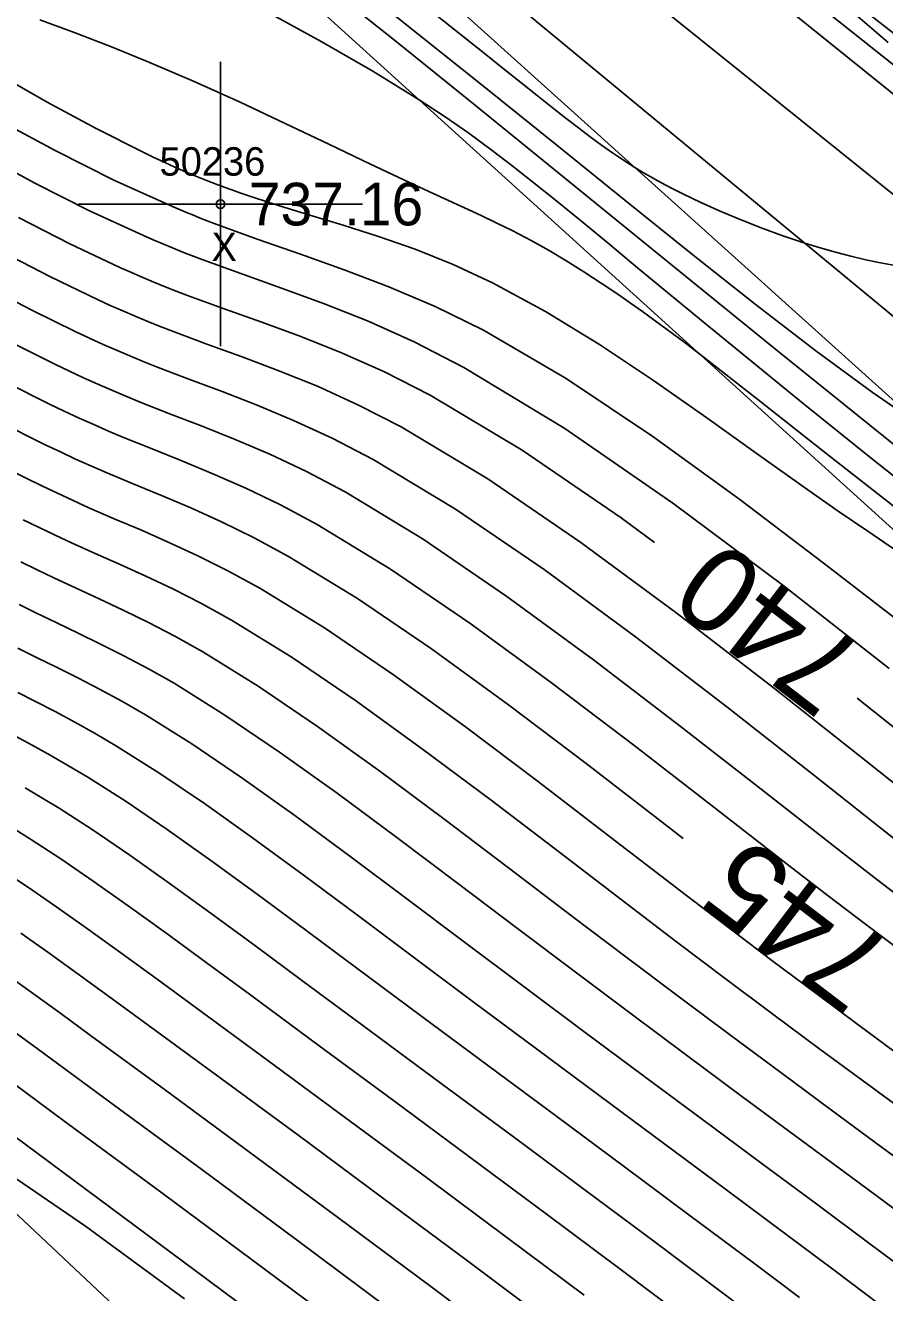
# Model space of a CAD drawing. Extents: x 1378535 to 1380697, y 997729 to 1000024.
# Drawn here: x 1379771.22 to 1379801.45, y 998920.27 to 998964.85 of the extents above; entities that cross this region are included whole.
import ezdxf

# ---------------------------------------------------------------- set-up
doc = ezdxf.new("R2010")
doc.units = 0
for name, color, linetype in [('RD_DTM_BkLn1', 7, 'Continuous'), ('RD_DTM_BkLn2', 7, 'Continuous'), ('RD_DTM_Major1', 7, 'Continuous'), ('RD_DTM_Major1_Lbl', 7, 'Continuous'), ('RD_DTM_Minor1', 7, 'Continuous'), ('RD_EX_H2O', 7, 'Continuous'), ('RD_EX_Misc', 7, 'Continuous'), ('RD_EX_Misc_txCode', 7, 'Continuous'), ('RD_EX_TX_Misc_ELEV', 7, 'Continuous'), ('RD_SMD_Locator', 7, 'Continuous')]:
    doc.layers.add(name, color=color, linetype=linetype)

msp = doc.modelspace()

# ---------------------------------------------------------------- linework, layer by layer
at = {"layer": 'RD_DTM_BkLn1'}
msp.add_lwpolyline([(1380069.494, 998763.848), (1380063.849, 998771.801), (1380055.685, 998789.009), (1380046.97, 998791.391), (1380041.083, 998789.113), (1380026.367, 998796.632), (1380010.681, 998805.255), (1379998.761, 998803.758), (1379975.745, 998804.783), (1379927.549, 998831.825), (1379913.976, 998838.724), (1379907.176, 998844.661), (1379906.64, 998853.643), (1379899.037, 998859.818), (1379893.834, 998874.259), (1379889.362, 998880.409), (1379879.396, 998896.13), (1379864.401, 998911.924), (1379857.767, 998920.384), (1379839.603, 998931.53), (1379815.916, 998947.525), (1379774.763, 998980.586), (1379757.71, 998996.541), (1379750.233, 999010.437)], dxfattribs=at)
at = {"layer": 'RD_DTM_BkLn2'}
for points in [[(1380068.669, 998773.353), (1380055.416, 998791.262), (1380046.405, 998792.892), (1380040.759, 998790.306), (1380029.119, 998801.125), (1380010.691, 998809.061), (1379998.75, 998804.999), (1379976.167, 998807.09), (1379928.643, 998833.57), (1379917.605, 998843.988), (1379907.907, 998846.129), (1379909.914, 998856.179), (1379900.219, 998860.675), (1379897.268, 998867.755), (1379895.377, 998874.668), (1379890.561, 998880.572), (1379881.005, 998897.711), (1379867.047, 998914.158), (1379841.508, 998933.617), (1379816.848, 998950.286), (1379776.874, 998982.461), (1379760.159, 998998.029), (1379755.456, 999017.171)], [(1380079.28, 998746.894), (1380064.652, 998760.82), (1380056.238, 998766.854), (1380048.323, 998775.295), (1380040.023, 998781.877), (1380038.299, 998783.41), (1380023.024, 998795.05), (1380008.825, 998801.508), (1379998.414, 998801.494), (1379975.099, 998802.38), (1379926.598, 998830), (1379913.62, 998838.305), (1379906.017, 998842.599), (1379898.104, 998859.034), (1379896.968, 998860.105), (1379892.086, 998872.241), (1379888.823, 998880.103), (1379877.516, 998895.016), (1379862.887, 998910.551), (1379839.307, 998931.091), (1379814.312, 998944.238), (1379771.727, 998979.433), (1379755.659, 998994.851), (1379748.702, 999008.829)], [(1380137.104, 998617.435), (1380114.932, 998627.982), (1380110.142, 998637.412), (1380109.582, 998648.354), (1380098.693, 998654.921), (1380088.864, 998651.688), (1380069.259, 998664.275), (1380051.712, 998676.601), (1380045.085, 998683.058), (1380025.38, 998678.361), (1380019.034, 998684.269), (1380023.868, 998692.688), (1380008.939, 998708.879), (1379966.873, 998742.441), (1379939.691, 998764.989), (1379904.79, 998796.424), (1379861.371, 998834.485), (1379829.578, 998867.997), (1379786.438, 998908.428), (1379759.831, 998933.444)]]:
    msp.add_lwpolyline(points, dxfattribs=at)
at = {"layer": 'RD_DTM_Major1'}
for points in [[(1379803.218, 998947.86), (1379801.031, 998949.582), (1379798.585, 998951.544), (1379796.339, 998953.372), (1379795.057, 998954.424), (1379792.758, 998956.322), (1379791.717, 998957.182), (1379790.732, 998957.992), (1379789.793, 998958.759), (1379789.063, 998959.347), (1379788.336, 998959.92), (1379787.593, 998960.486), (1379786.814, 998961.054), (1379785.981, 998961.631), (1379785.076, 998962.227), (1379783.439, 998963.236), (1379781.62, 998964.285), (1379779.673, 998965.344)], [(1379793.345, 998946.664), (1379792.181, 998947.525), (1379788.697, 998949.907), (1379785.458, 998951.846), (1379783.853, 998952.661), (1379782.341, 998953.336), (1379780.908, 998953.906), (1379779.537, 998954.407), (1379778.214, 998954.875), (1379776.921, 998955.347), (1379776.528, 998955.498), (1379776.135, 998955.653), (1379775.741, 998955.813), (1379775.346, 998955.979), (1379774.947, 998956.15), (1379774.545, 998956.328), (1379772.779, 998957.164), (1379770.972, 998958.087)], [(1379794.361, 998936.248), (1379793.621, 998936.821), (1379790.942, 998938.888), (1379788.211, 998940.952), (1379785.506, 998942.917), (1379782.902, 998944.689), (1379780.475, 998946.172), (1379779.264, 998946.825), (1379778.119, 998947.386), (1379777.034, 998947.875), (1379776.002, 998948.314), (1379775.014, 998948.722), (1379774.064, 998949.119), (1379773.521, 998949.355), (1379772.985, 998949.596), (1379772.451, 998949.843), (1379771.915, 998950.099), (1379771.372, 998950.364), (1379770.82, 998950.641)], [(1379802.612, 998920.732), (1379800.884, 998922.029), (1379799.107, 998923.347), (1379797.091, 998924.839), (1379795.038, 998926.36), (1379792.958, 998927.904), (1379790.863, 998929.462), (1379788.764, 998931.029), (1379786.672, 998932.598), (1379784.634, 998934.132), (1379782.635, 998935.629), (1379780.695, 998937.056), (1379778.835, 998938.382), (1379777.077, 998939.575), (1379775.44, 998940.601), (1379774.613, 998941.077), (1379773.824, 998941.506), (1379773.068, 998941.897), (1379772.341, 998942.261), (1379771.639, 998942.608), (1379770.959, 998942.947)], [(1379802.777, 998939.36), (1379800.485, 998941.186)], [(1379790.881, 998920.183), (1379788.158, 998922.219), (1379785.324, 998924.325), (1379782.486, 998926.425), (1379779.75, 998928.441), (1379777.225, 998930.297), (1379775.85, 998931.303), (1379774.582, 998932.227), (1379773.41, 998933.071), (1379772.327, 998933.836), (1379771.324, 998934.527), (1379770.394, 998935.144)], [(1379802.874, 998901.152), (1379799.88, 998903.46), (1379797.177, 998905.572), (1379794.855, 998907.426), (1379794.253, 998907.915), (1379793.685, 998908.381), (1379793.142, 998908.828), (1379792.102, 998909.686), (1379791.589, 998910.105), (1379790.984, 998910.595), (1379790.361, 998911.094), (1379789.71, 998911.609), (1379789.02, 998912.148), (1379788.282, 998912.719), (1379787.485, 998913.331), (1379784.577, 998915.535), (1379781.22, 998918.051), (1379777.648, 998920.711), (1379770.799, 998925.799), (1379767.99, 998927.893), (1379767.534, 998928.235), (1379767.101, 998928.559), (1379766.707, 998928.855)]]:
    msp.add_lwpolyline(points, dxfattribs=at)
at = {"layer": 'RD_DTM_Minor1'}
for points in [[(1379782.152, 998966.847), (1379787.289, 998962.739), (1379789.912, 998960.632), (1379792.305, 998958.704), (1379794.644, 998956.827), (1379796.896, 998955.045), (1379799.029, 998953.402), (1379801.011, 998951.942), (1379802.81, 998950.709)], [(1379781.661, 998966.358), (1379784.267, 998964.28), (1379787.054, 998962.027), (1379789.994, 998959.638), (1379793.824, 998956.528), (1379797.683, 998953.402), (1379801.401, 998950.402), (1379804.81, 998947.668)], [(1379784.466, 998966.182), (1379786.62, 998964.46), (1379787.357, 998963.87), (1379788.032, 998963.33), (1379788.651, 998962.834), (1379789.222, 998962.38), (1379789.751, 998961.961), (1379790.245, 998961.574), (1379790.674, 998961.243), (1379791.085, 998960.932), (1379791.483, 998960.64), (1379791.873, 998960.363), (1379792.263, 998960.101), (1379792.658, 998959.85), (1379792.923, 998959.69), (1379793.193, 998959.533), (1379793.47, 998959.379), (1379793.754, 998959.226), (1379794.046, 998959.074), (1379794.348, 998958.923), (1379794.984, 998958.618), (1379795.658, 998958.314), (1379796.364, 998958.016), (1379797.1, 998957.727), (1379797.861, 998957.449), (1379798.644, 998957.187), (1379799.177, 998957.023), (1379799.715, 998956.868), (1379800.252, 998956.727), (1379800.783, 998956.602), (1379801.306, 998956.494), (1379801.815, 998956.405)], [(1379801.573, 998964.247), (1379799.848, 998965.723)], [(1379805.21, 998961.891), (1379800.286, 998965.721)], [(1379802.226, 998947.569), (1379799.442, 998949.753), (1379796.987, 998951.692), (1379794.951, 998953.28), (1379794.381, 998953.713), (1379793.859, 998954.104), (1379793.377, 998954.457), (1379792.927, 998954.781), (1379792.501, 998955.081), (1379792.09, 998955.365), (1379791.476, 998955.782), (1379790.869, 998956.179), (1379790.262, 998956.56), (1379789.645, 998956.927), (1379789.008, 998957.284), (1379788.341, 998957.633), (1379787.809, 998957.896), (1379787.252, 998958.161), (1379786.668, 998958.432), (1379785.41, 998959.008), (1379784.73, 998959.323), (1379783.364, 998959.967), (1379781.897, 998960.668), (1379780.356, 998961.401), (1379778.769, 998962.142), (1379777.162, 998962.869), (1379775.562, 998963.556), (1379774.248, 998964.087), (1379772.968, 998964.582), (1379771.733, 998965.047)], [(1379801.862, 998946.369), (1379800.852, 998947.054), (1379799.815, 998947.764), (1379798.74, 998948.511), (1379797.006, 998949.745), (1379795.188, 998951.044), (1379793.316, 998952.353), (1379791.417, 998953.618), (1379789.521, 998954.783), (1379787.656, 998955.794), (1379786.273, 998956.433), (1379784.932, 998956.971), (1379783.64, 998957.427), (1379782.404, 998957.823), (1379781.231, 998958.177), (1379780.127, 998958.511), (1379779.686, 998958.65), (1379779.255, 998958.791), (1379778.831, 998958.935), (1379778.411, 998959.084), (1379777.991, 998959.24), (1379777.57, 998959.404), (1379777.212, 998959.549), (1379776.849, 998959.701), (1379776.479, 998959.863), (1379776.1, 998960.034), (1379775.711, 998960.215), (1379775.31, 998960.407), (1379773.71, 998961.219), (1379771.988, 998962.149), (1379770.21, 998963.154)], [(1379802.145, 998943.744), (1379799.336, 998945.91), (1379796.351, 998948.174), (1379793.288, 998950.393), (1379790.248, 998952.425), (1379787.33, 998954.127), (1379785.635, 998954.959), (1379784.008, 998955.654), (1379782.432, 998956.253), (1379780.893, 998956.796), (1379779.373, 998957.324), (1379777.858, 998957.88), (1379777.615, 998957.974), (1379777.372, 998958.069), (1379777.128, 998958.167), (1379776.883, 998958.267), (1379776.638, 998958.368), (1379776.392, 998958.472), (1379774.334, 998959.405), (1379772.261, 998960.442), (1379770.227, 998961.535)], [(1379801.602, 998942.229), (1379797.862, 998945.153), (1379793.996, 998948.038), (1379790.194, 998950.665), (1379786.648, 998952.815), (1379784.899, 998953.714), (1379783.26, 998954.451), (1379781.711, 998955.07), (1379780.231, 998955.61), (1379778.801, 998956.115), (1379777.4, 998956.626), (1379777.064, 998956.755), (1379776.727, 998956.887), (1379776.39, 998957.022), (1379776.053, 998957.161), (1379775.713, 998957.304), (1379775.371, 998957.452), (1379773.474, 998958.33), (1379771.549, 998959.303), (1379769.647, 998960.325)], [(1379803.81, 998936.582), (1379800.79, 998938.979), (1379797.53, 998941.556), (1379794.148, 998944.166), (1379790.761, 998946.663), (1379787.484, 998948.9), (1379784.434, 998950.729), (1379782.92, 998951.505), (1379781.492, 998952.152), (1379780.138, 998952.702), (1379778.846, 998953.187), (1379777.602, 998953.638), (1379776.393, 998954.088), (1379775.956, 998954.258), (1379775.521, 998954.434), (1379775.085, 998954.615), (1379774.647, 998954.803), (1379774.205, 998954.998), (1379773.758, 998955.202), (1379772.104, 998956.001), (1379770.403, 998956.878)], [(1379801.878, 998936.172), (1379798.999, 998938.442), (1379795.898, 998940.879), (1379792.684, 998943.346), (1379789.466, 998945.709), (1379786.353, 998947.833), (1379783.455, 998949.581), (1379782.014, 998950.328), (1379780.656, 998950.956), (1379779.371, 998951.492), (1379778.146, 998951.966), (1379776.971, 998952.406), (1379775.833, 998952.84), (1379775.362, 998953.028), (1379774.893, 998953.221), (1379774.425, 998953.421), (1379773.954, 998953.629), (1379773.479, 998953.844), (1379772.996, 998954.07), (1379771.445, 998954.834), (1379769.844, 998955.666)], [(1379802.413, 998933.855), (1379801.214, 998934.774), (1379799.964, 998935.743), (1379797.21, 998937.9), (1379794.257, 998940.205), (1379791.207, 998942.534), (1379788.158, 998944.765), (1379785.212, 998946.773), (1379782.469, 998948.436), (1379781.103, 998949.155), (1379779.816, 998949.762), (1379778.597, 998950.284), (1379777.437, 998950.747), (1379776.327, 998951.176), (1379775.256, 998951.597), (1379774.756, 998951.802), (1379774.261, 998952.012), (1379773.766, 998952.228), (1379773.269, 998952.453), (1379772.767, 998952.687), (1379772.256, 998952.932), (1379770.8, 998953.661)], [(1379802.055, 998932.269), (1379800.774, 998933.233), (1379799.456, 998934.235), (1379798.079, 998935.294), (1379795.434, 998937.35), (1379792.621, 998939.531), (1379789.73, 998941.726), (1379786.849, 998943.826), (1379784.069, 998945.72), (1379781.48, 998947.297), (1379780.189, 998947.984), (1379778.972, 998948.57), (1379777.819, 998949.077), (1379776.723, 998949.529), (1379775.674, 998949.948), (1379774.665, 998950.357), (1379774.142, 998950.578), (1379773.624, 998950.804), (1379773.107, 998951.036), (1379772.589, 998951.277), (1379772.065, 998951.527), (1379771.532, 998951.789), (1379770.165, 998952.484)], [(1379802.088, 998928.538), (1379800.553, 998929.668), (1379799.024, 998930.803), (1379797.481, 998931.958), (1379795.904, 998933.151), (1379794.273, 998934.397), (1379791.818, 998936.287), (1379789.273, 998938.239), (1379786.702, 998940.173), (1379784.168, 998942.007), (1379781.737, 998943.66), (1379779.472, 998945.05), (1379778.338, 998945.668), (1379777.265, 998946.203), (1379776.247, 998946.675), (1379775.277, 998947.1), (1379774.348, 998947.497), (1379773.454, 998947.883), (1379772.895, 998948.134), (1379772.343, 998948.389), (1379771.794, 998948.651), (1379771.243, 998948.921), (1379770.686, 998949.2)], [(1379802.512, 998926.386), (1379800.832, 998927.618), (1379799.169, 998928.843), (1379797.508, 998930.075), (1379795.833, 998931.328), (1379794.127, 998932.614), (1379792.374, 998933.946), (1379790.017, 998935.752), (1379787.606, 998937.591), (1379785.193, 998939.396), (1379782.831, 998941.099), (1379780.571, 998942.634), (1379778.466, 998943.932), (1379777.41, 998944.514), (1379776.409, 998945.024), (1379775.457, 998945.477), (1379774.548, 998945.888), (1379773.677, 998946.273), (1379772.838, 998946.648), (1379772.265, 998946.914), (1379771.7, 998947.183), (1379771.138, 998947.459)], [(1379803.301, 998923.96), (1379801.375, 998925.374), (1379799.581, 998926.694), (1379797.79, 998928.016), (1379795.993, 998929.349), (1379794.181, 998930.701), (1379792.344, 998932.081), (1379790.474, 998933.497), (1379788.218, 998935.215), (1379785.942, 998936.941), (1379783.687, 998938.618), (1379781.495, 998940.193), (1379779.405, 998941.611), (1379777.458, 998942.817), (1379776.48, 998943.365), (1379775.55, 998943.848), (1379774.663, 998944.281), (1379773.816, 998944.677), (1379773.002, 998945.05), (1379772.217, 998945.414), (1379771.632, 998945.694), (1379771.055, 998945.978)], [(1379802.094, 998922.993), (1379800.241, 998924.361), (1379798.334, 998925.768), (1379796.413, 998927.188), (1379794.476, 998928.625), (1379792.524, 998930.08), (1379790.556, 998931.553), (1379788.573, 998933.048), (1379786.423, 998934.676), (1379784.284, 998936.287), (1379782.187, 998937.839), (1379780.163, 998939.288), (1379778.24, 998940.592), (1379776.449, 998941.707), (1379775.547, 998942.219), (1379774.688, 998942.675), (1379773.867, 998943.087), (1379773.08, 998943.468), (1379772.323, 998943.828), (1379771.59, 998944.18), (1379770.995, 998944.475)], [(1379801.301, 998919.835), (1379799.669, 998921.067), (1379797.971, 998922.333), (1379795.85, 998923.909), (1379793.664, 998925.532), (1379791.437, 998927.184), (1379789.197, 998928.849), (1379786.967, 998930.509), (1379784.773, 998932.146), (1379782.853, 998933.583), (1379780.995, 998934.965), (1379779.212, 998936.27), (1379777.515, 998937.476), (1379775.917, 998938.56), (1379774.43, 998939.5), (1379773.677, 998939.941), (1379772.957, 998940.341), (1379772.265, 998940.711), (1379771.598, 998941.057), (1379770.951, 998941.389)], [(1379798.447, 998920.109), (1379796.833, 998921.319), (1379794.61, 998922.977), (1379792.29, 998924.703), (1379789.914, 998926.467), (1379787.526, 998928.239), (1379785.166, 998929.991), (1379782.877, 998931.692), (1379781.082, 998933.027), (1379779.368, 998934.294), (1379777.739, 998935.479), (1379776.202, 998936.569), (1379774.76, 998937.548), (1379773.42, 998938.403), (1379772.74, 998938.809), (1379772.087, 998939.182), (1379771.458, 998939.528), (1379770.85, 998939.856)], [(1379797.217, 998919.157), (1379795.691, 998920.308), (1379793.369, 998922.045), (1379790.915, 998923.874), (1379788.388, 998925.751), (1379785.85, 998927.632), (1379783.362, 998929.474), (1379780.985, 998931.233), (1379779.323, 998932.463), (1379777.755, 998933.615), (1379776.28, 998934.683), (1379774.898, 998935.66), (1379773.609, 998936.538), (1379772.41, 998937.311), (1379771.8, 998937.683), (1379771.214, 998938.027)], [(1379794.542, 998919.299), (1379792.127, 998921.114), (1379789.538, 998923.046), (1379786.858, 998925.038), (1379784.17, 998927.028), (1379781.556, 998928.958), (1379779.1, 998930.769), (1379777.578, 998931.889), (1379776.158, 998932.926), (1379774.836, 998933.881), (1379773.606, 998934.749), (1379772.463, 998935.531), (1379771.401, 998936.225), (1379770.86, 998936.563)], [(1379789.63, 998919.253), (1379786.773, 998921.391), (1379783.785, 998923.613), (1379780.798, 998925.822), (1379777.945, 998927.921), (1379775.361, 998929.816), (1379774.143, 998930.705), (1379773.028, 998931.516), (1379772.005, 998932.252), (1379771.064, 998932.92)], [(1379776.819, 998920.057), (1379773.333, 998922.613), (1379770.014, 998924.876), (1379767.056, 998926.651), (1379766.156, 998927.118), (1379765.306, 998927.519), (1379764.491, 998927.869), (1379763.695, 998928.185), (1379762.904, 998928.479), (1379762.1, 998928.767), (1379760.244, 998929.424), (1379758.296, 998930.093), (1379756.295, 998930.743), (1379754.28, 998931.343), (1379752.288, 998931.864), (1379750.361, 998932.273), (1379749.31, 998932.446)], [(1379788.372, 998918.325), (1379785.383, 998920.564), (1379782.241, 998922.9), (1379779.108, 998925.216), (1379776.145, 998927.396), (1379773.513, 998929.324), (1379772.461, 998930.093), (1379771.502, 998930.79), (1379770.625, 998931.423)], [(1379783.987, 998919.735), (1379780.696, 998922.182), (1379777.421, 998924.604), (1379774.353, 998926.863), (1379771.683, 998928.823), (1379770.807, 998929.465)], [(1379782.592, 998918.9), (1379779.156, 998921.455), (1379775.745, 998923.981), (1379772.575, 998926.322), (1379769.865, 998928.323)]]:
    msp.add_lwpolyline(points, dxfattribs=at)
at = {"layer": 'RD_EX_H2O'}
for points in [[(1379867.26, 998914.916), (1379841.927, 998933.998), (1379817.546, 998950.921), (1379777.378, 998982.829), (1379767.355, 998994.267), (1379764.434, 999001.11), (1379758.208, 999012.182), (1379756.794, 999014.963), (1379755.875, 999017.651), (1379756.704, 999019.626)], [(1379861.306, 998910.256), (1379835.533, 998927.591), (1379812.628, 998941.87), (1379770.332, 998979.951), (1379755.348, 998994.627), (1379747.404, 999008.004), (1379729.374, 998999.597)], [(1379856.023, 998913.003), (1379850.337, 998908.19), (1379843.282, 998909.717), (1379838.494, 998918.437), (1379834.478, 998926.252), (1379833.82, 998926.599), (1379811.244, 998938.516), (1379769.444, 998976.392), (1379752.612, 998991.966), (1379744.315, 999002.648)]]:
    msp.add_lwpolyline(points, dxfattribs=at)
at = {"layer": 'RD_EX_Misc'}
for p, q in [((1379778.081, 998953.562), (1379778.081, 998963.562)), ((1379773.081, 998958.562), (1379783.081, 998958.562))]:
    msp.add_line(p, q, dxfattribs=at)
at = {"layer": 'RD_SMD_Locator'}
msp.add_circle((1379778.081, 998958.562), 0.15, dxfattribs=at)

# ---------------------------------------------------------------- texts
at = {"layer": 'RD_DTM_Major1_Lbl'}
for s, rotation, p in [('740', 142.5047, (1379800.947, 998942.778)), ('745', 142.7538, (1379801.938, 998932.338))]:
    msp.add_text(s, height=3, rotation=rotation, dxfattribs=at).set_placement(p)
at = {"layer": 'RD_EX_Misc_txCode'}
for s, p in [('50236', (1379775.939, 998959.562)), ('X', (1379777.766, 998956.562))]:
    msp.add_text(s, height=1, dxfattribs=at).set_placement(p)
at = {"layer": 'RD_EX_TX_Misc_ELEV'}
msp.add_text('737.16', height=1.5, dxfattribs=at).set_placement((1379779.081, 998957.812))

doc.saveas('drawing.dxf')
